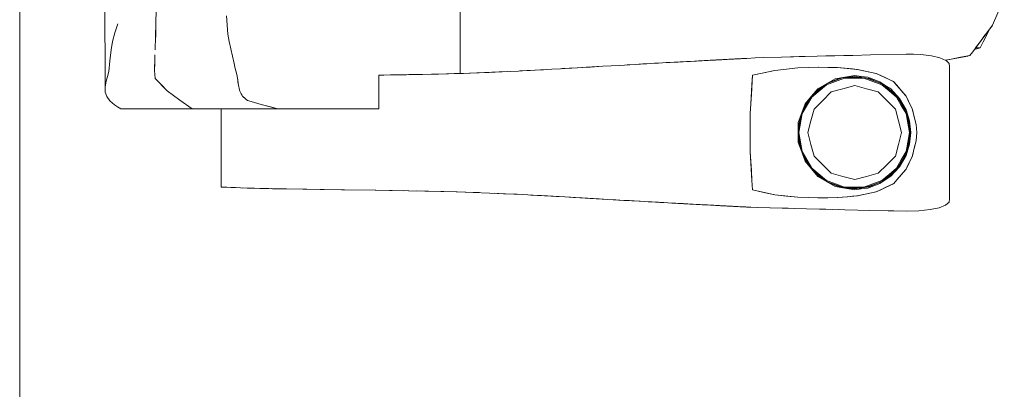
# Model space of a CAD drawing. Header units: millimetres. Extents: x -261 to 187, y -214 to 106.
# Tile 853 of 1056: x -198.355 to -197.53, y 5.916 to 6.225. Entities that reach past the tile are written whole.
import ezdxf

# ---------------------------------------------------------------- set-up
doc = ezdxf.new("R2010")
doc.units = ezdxf.units.MM
doc.header["$LTSCALE"] = 0.005
doc.header["$MEASUREMENT"] = 0
doc.layers.add('IFC-Elemento de mobília-Contorno', color=9, linetype='Continuous', lineweight=5)
doc.layers.add('IFC-Laje-Contorno', color=9, linetype='Continuous', lineweight=5)

msp = doc.modelspace()

# ---------------------------------------------------------------- linework, layer by layer
at = {"layer": 'IFC-Elemento de mobília-Contorno', "lineweight": 5}
for p, q in [((-198.28391, 6.33621), (-198.28383, 6.16859)), ((-197.98606, 6.26418), (-197.98605, 6.22227)), ((-197.53989, 6.22039), (-197.52997, 6.24347)), ((-198.24119, 6.22203), (-198.24101, 6.23295)), ((-198.1819, 6.22825), (-198.18096, 6.21292)), ((-198.27559, 6.21416), (-198.27309, 6.22165)), ((-198.24149, 6.21089), (-198.24119, 6.22203)), ((-198.24136, 6.21439), (-198.24126, 6.2194)), ((-197.98605, 6.18001), (-197.98605, 6.22227)), ((-197.54503, 6.21179), (-197.54228, 6.2172)), ((-197.54503, 6.21179), (-197.54239, 6.21697)), ((-197.54463, 6.21405), (-197.53989, 6.22039)), ((-197.54254, 6.21668), (-197.54049, 6.21923)), ((-197.54239, 6.21697), (-197.54227, 6.21721)), ((-197.54049, 6.21923), (-197.54011, 6.2201)), ((-197.54049, 6.21923), (-197.54011, 6.2201)), ((-198.27747, 6.20684), (-198.27559, 6.21416)), ((-198.2418, 6.19974), (-198.24149, 6.21089)), ((-198.24163, 6.20583), (-198.24136, 6.21439)), ((-198.18096, 6.21292), (-198.17963, 6.20676)), ((-197.55648, 6.19821), (-197.54937, 6.20771)), ((-197.55411, 6.20138), (-197.54937, 6.20771)), ((-197.54937, 6.20771), (-197.54463, 6.21405)), ((-197.54937, 6.20771), (-197.547, 6.21088)), ((-197.54767, 6.20661), (-197.54503, 6.21179)), ((-197.547, 6.21088), (-197.54463, 6.21405)), ((-198.27967, 6.19064), (-198.27864, 6.19973)), ((-198.27864, 6.19973), (-198.27747, 6.20684)), ((-198.17963, 6.20676), (-198.1783, 6.20059)), ((-198.1783, 6.20059), (-198.17563, 6.18826)), ((-197.55508, 6.20008), (-197.5503, 6.20142)), ((-197.55411, 6.20138), (-197.5503, 6.20142)), ((-197.5503, 6.20142), (-197.54767, 6.20661)), ((-198.2807, 6.18154), (-198.27967, 6.19064)), ((-198.2424, 6.18376), (-198.2421, 6.19175)), ((-198.24219, 6.189), (-198.24197, 6.19548)), ((-198.2421, 6.19175), (-198.24204, 6.19323)), ((-197.79484, 6.19006), (-197.78813, 6.19042)), ((-197.79316, 6.19015), (-197.78813, 6.19042)), ((-197.7898, 6.19033), (-197.78645, 6.19051)), ((-197.78645, 6.19051), (-197.7848, 6.1906)), ((-197.7848, 6.1906), (-197.76253, 6.19178)), ((-197.7848, 6.1906), (-197.7749, 6.19112)), ((-197.7848, 6.1906), (-197.77985, 6.19087)), ((-197.7848, 6.1906), (-197.7815, 6.19078)), ((-197.7848, 6.1906), (-197.78315, 6.19069)), ((-197.78315, 6.19069), (-197.7815, 6.19078)), ((-197.7815, 6.19078), (-197.77985, 6.19087)), ((-197.77985, 6.19087), (-197.7782, 6.19095)), ((-197.7782, 6.19095), (-197.7749, 6.19112)), ((-197.7782, 6.19095), (-197.77655, 6.19104)), ((-197.77655, 6.19104), (-197.7749, 6.19112)), ((-197.7757, 6.19108), (-197.77493, 6.19112)), ((-197.77559, 6.19109), (-197.77493, 6.19112)), ((-197.77554, 6.19109), (-197.77493, 6.19112)), ((-197.77493, 6.19112), (-197.77211, 6.19128)), ((-197.77493, 6.19112), (-197.77325, 6.19121)), ((-197.7749, 6.19112), (-197.76336, 6.19174)), ((-197.7749, 6.19112), (-197.76996, 6.19139)), ((-197.7749, 6.19112), (-197.77146, 6.19131)), ((-197.7749, 6.19112), (-197.77325, 6.19121)), ((-197.77344, 6.1912), (-197.77332, 6.19121)), ((-197.77325, 6.19121), (-197.77145, 6.19131)), ((-197.77249, 6.19125), (-197.77157, 6.19131)), ((-197.77242, 6.19126), (-197.77154, 6.19131)), ((-197.7724, 6.19126), (-197.77145, 6.19131)), ((-197.77161, 6.1913), (-197.76996, 6.19139)), ((-197.77157, 6.19131), (-197.76934, 6.19142)), ((-197.77046, 6.19136), (-197.76934, 6.19142)), ((-197.76996, 6.19139), (-197.76501, 6.19165)), ((-197.76996, 6.19139), (-197.76583, 6.19161)), ((-197.76996, 6.19139), (-197.76831, 6.19148)), ((-197.76934, 6.19142), (-197.76822, 6.19149)), ((-197.76831, 6.19148), (-197.76666, 6.19156)), ((-197.76831, 6.19148), (-197.76701, 6.19155)), ((-197.76822, 6.19149), (-197.76596, 6.1916)), ((-197.76822, 6.19149), (-197.76701, 6.19155)), ((-197.76701, 6.19155), (-197.76458, 6.19167)), ((-197.76666, 6.19156), (-197.76501, 6.19165)), ((-197.76583, 6.19161), (-197.76501, 6.19165)), ((-197.76501, 6.19165), (-197.76336, 6.19174)), ((-197.76458, 6.19167), (-197.76363, 6.19172)), ((-197.76458, 6.19167), (-197.76398, 6.1917)), ((-197.76458, 6.19167), (-197.76397, 6.1917)), ((-197.76458, 6.19167), (-197.76422, 6.19169)), ((-197.76336, 6.19174), (-197.76253, 6.19178)), ((-197.76253, 6.19178), (-197.76006, 6.19191)), ((-197.76171, 6.19182), (-197.76088, 6.19187)), ((-197.76088, 6.19187), (-197.76006, 6.19191)), ((-197.76006, 6.19191), (-197.75867, 6.19199)), ((-197.75867, 6.19199), (-197.75382, 6.19223)), ((-197.75867, 6.19199), (-197.75659, 6.19209)), ((-197.75867, 6.19199), (-197.75729, 6.19205)), ((-197.75729, 6.19205), (-197.75451, 6.1922)), ((-197.75729, 6.19205), (-197.7559, 6.19213)), ((-197.75659, 6.19209), (-197.75382, 6.19223)), ((-197.7559, 6.19213), (-197.75451, 6.1922)), ((-197.75451, 6.1922), (-197.75243, 6.1923)), ((-197.75451, 6.1922), (-197.75312, 6.19227)), ((-197.75382, 6.19223), (-197.74896, 6.19248)), ((-197.75382, 6.19223), (-197.75104, 6.19237)), ((-197.75312, 6.19227), (-197.75243, 6.1923)), ((-197.75243, 6.1923), (-197.75035, 6.19241)), ((-197.75104, 6.19237), (-197.74896, 6.19248)), ((-197.75035, 6.19241), (-197.74896, 6.19248)), ((-197.74896, 6.19248), (-197.74588, 6.19264)), ((-197.74588, 6.19264), (-197.73879, 6.193)), ((-197.73879, 6.193), (-197.7317, 6.19336)), ((-197.7317, 6.19336), (-197.71678, 6.19373)), ((-197.71678, 6.19373), (-197.68692, 6.19445)), ((-197.71678, 6.19373), (-197.70185, 6.19409)), ((-197.71678, 6.19373), (-197.70931, 6.19391)), ((-197.70931, 6.19391), (-197.70185, 6.19409)), ((-197.70185, 6.19409), (-197.68692, 6.19445)), ((-197.68692, 6.19445), (-197.67946, 6.19463)), ((-197.67946, 6.19463), (-197.672, 6.19481)), ((-197.672, 6.19481), (-197.65708, 6.19518)), ((-197.672, 6.19481), (-197.66454, 6.19499)), ((-197.66454, 6.19499), (-197.65708, 6.19518)), ((-197.65708, 6.19518), (-197.64216, 6.19554)), ((-197.64216, 6.19554), (-197.61232, 6.19627)), ((-197.61232, 6.19627), (-197.606, 6.19614)), ((-197.606, 6.19614), (-197.60008, 6.19582)), ((-197.60008, 6.19582), (-197.59108, 6.19478)), ((-197.59108, 6.19478), (-197.58392, 6.19315)), ((-197.58392, 6.19315), (-197.5789, 6.19099)), ((-197.57925, 6.19114), (-197.57455, 6.19204)), ((-197.57911, 6.19108), (-197.56825, 6.19301)), ((-197.57911, 6.19108), (-197.57608, 6.19162)), ((-197.57911, 6.19108), (-197.57608, 6.19162)), ((-197.57902, 6.1911), (-197.57621, 6.18845)), ((-197.57608, 6.19162), (-197.56825, 6.19301)), ((-197.57455, 6.19204), (-197.5667, 6.19354)), ((-197.56825, 6.19301), (-197.56042, 6.19441)), ((-197.5667, 6.19354), (-197.55885, 6.19504)), ((-197.56042, 6.19441), (-197.56012, 6.1948)), ((-197.56042, 6.19441), (-197.5601, 6.1948)), ((-197.55885, 6.19504), (-197.55648, 6.19821)), ((-198.24241, 6.18252), (-198.24219, 6.189)), ((-198.24241, 6.18252), (-198.24184, 6.1758)), ((-198.2424, 6.18376), (-198.24238, 6.18347)), ((-198.17563, 6.18826), (-198.1749, 6.18522)), ((-198.1749, 6.18522), (-198.17417, 6.18219)), ((-198.17417, 6.18219), (-198.17343, 6.17916)), ((-197.93731, 6.18206), (-197.9361, 6.18212)), ((-197.93719, 6.18206), (-197.9303, 6.18242)), ((-197.9361, 6.18212), (-197.92744, 6.18258)), ((-197.9303, 6.18242), (-197.92341, 6.18277)), ((-197.92744, 6.18258), (-197.91878, 6.18305)), ((-197.92341, 6.18277), (-197.91627, 6.18317)), ((-197.91878, 6.18305), (-197.914, 6.1833)), ((-197.91627, 6.18317), (-197.90913, 6.18358)), ((-197.90913, 6.18358), (-197.90199, 6.18398)), ((-197.90199, 6.18398), (-197.89485, 6.18438)), ((-197.90128, 6.18402), (-197.89485, 6.18438)), ((-197.90068, 6.18406), (-197.89245, 6.18453)), ((-197.89485, 6.18438), (-197.88774, 6.1848)), ((-197.89245, 6.18453), (-197.88362, 6.18504)), ((-197.88774, 6.1848), (-197.88062, 6.18521)), ((-197.88362, 6.18504), (-197.87697, 6.18542)), ((-197.88062, 6.18521), (-197.86639, 6.18604)), ((-197.88062, 6.18521), (-197.8735, 6.18562)), ((-197.8735, 6.18562), (-197.86639, 6.18604)), ((-197.86639, 6.18604), (-197.85294, 6.18681)), ((-197.85966, 6.18642), (-197.85294, 6.18681)), ((-197.85294, 6.18681), (-197.8395, 6.18758)), ((-197.84622, 6.1872), (-197.8395, 6.18758)), ((-197.8395, 6.18758), (-197.82639, 6.18832)), ((-197.8395, 6.18758), (-197.83622, 6.18776)), ((-197.83622, 6.18776), (-197.82967, 6.18813)), ((-197.83622, 6.18776), (-197.83295, 6.18795)), ((-197.83295, 6.18795), (-197.82967, 6.18813)), ((-197.82967, 6.18813), (-197.82639, 6.18832)), ((-197.82639, 6.18832), (-197.81984, 6.18868)), ((-197.82639, 6.18832), (-197.82312, 6.1885)), ((-197.82312, 6.1885), (-197.81984, 6.18868)), ((-197.81984, 6.18868), (-197.81657, 6.18886)), ((-197.81657, 6.18886), (-197.81329, 6.18905)), ((-197.81329, 6.18905), (-197.80994, 6.18923)), ((-197.80994, 6.18923), (-197.80658, 6.18942)), ((-197.80658, 6.18942), (-197.79484, 6.19006)), ((-197.80658, 6.18942), (-197.79987, 6.18978)), ((-197.80658, 6.18942), (-197.80323, 6.1896)), ((-197.80658, 6.18942), (-197.80401, 6.18956)), ((-197.8059, 6.18945), (-197.80401, 6.18956)), ((-197.80583, 6.18946), (-197.80401, 6.18956)), ((-197.80401, 6.18956), (-197.80177, 6.18968)), ((-197.80323, 6.1896), (-197.79987, 6.18978)), ((-197.80177, 6.18968), (-197.79908, 6.18982)), ((-197.80177, 6.18968), (-197.80009, 6.18977)), ((-197.80177, 6.18968), (-197.80096, 6.18973)), ((-197.79987, 6.18978), (-197.79651, 6.18997)), ((-197.79651, 6.18997), (-197.79316, 6.19015)), ((-197.79316, 6.19015), (-197.7898, 6.19033)), ((-197.74103, 6.17849), (-197.72226, 6.18255)), ((-197.73165, 6.18052), (-197.72226, 6.18255)), ((-197.72226, 6.18255), (-197.70291, 6.18461)), ((-197.72226, 6.18255), (-197.71259, 6.18358)), ((-197.71259, 6.18358), (-197.70291, 6.18461)), ((-197.70291, 6.18461), (-197.68582, 6.18516)), ((-197.70291, 6.18461), (-197.68602, 6.18516)), ((-197.68613, 6.18516), (-197.67803, 6.18502)), ((-197.68609, 6.18516), (-197.68603, 6.18515)), ((-197.68582, 6.18516), (-197.66989, 6.18488)), ((-197.67803, 6.18502), (-197.66997, 6.18489)), ((-197.66997, 6.18489), (-197.66168, 6.18415)), ((-197.66989, 6.18488), (-197.66151, 6.18413)), ((-197.66989, 6.18488), (-197.65732, 6.18375)), ((-197.66168, 6.18415), (-197.65339, 6.18341)), ((-197.65732, 6.18375), (-197.65313, 6.18337)), ((-197.65393, 6.18346), (-197.65313, 6.18337)), ((-197.65339, 6.18341), (-197.63741, 6.18002)), ((-197.65313, 6.18337), (-197.64916, 6.18252)), ((-197.65313, 6.18337), (-197.64515, 6.18166)), ((-197.64916, 6.18252), (-197.64515, 6.18166)), ((-197.57621, 6.18845), (-197.57592, 6.18576)), ((-197.57592, 6.18576), (-197.5759, 6.07517)), ((-198.28278, 6.17367), (-198.28174, 6.1776)), ((-198.28174, 6.1776), (-198.2807, 6.18154)), ((-198.24184, 6.1758), (-198.23679, 6.17067)), ((-198.24184, 6.1758), (-198.23174, 6.16554)), ((-198.17343, 6.17916), (-198.1727, 6.17613)), ((-198.1727, 6.17613), (-198.17253, 6.17463)), ((-198.1727, 6.17613), (-198.1722, 6.17164)), ((-198.17253, 6.17463), (-198.17236, 6.17314)), ((-198.17253, 6.17463), (-198.1722, 6.17164)), ((-198.05424, 6.17859), (-198.05206, 6.17859)), ((-198.05424, 6.16378), (-198.05424, 6.17859)), ((-198.05206, 6.17859), (-198.05007, 6.17859)), ((-198.05084, 6.17869), (-198.04457, 6.17878)), ((-198.04457, 6.17878), (-198.03098, 6.17898)), ((-198.03098, 6.17898), (-198.01765, 6.17923)), ((-198.02916, 6.17903), (-198.01765, 6.17923)), ((-198.01765, 6.17923), (-198.00433, 6.17948)), ((-198.01017, 6.17937), (-197.99592, 6.17975)), ((-198.00433, 6.17948), (-197.99105, 6.17986)), ((-197.99592, 6.17975), (-197.98331, 6.18008)), ((-197.99105, 6.17986), (-197.97778, 6.18024)), ((-197.9783, 6.18023), (-197.94676, 6.18157)), ((-197.9783, 6.18023), (-197.95332, 6.18129)), ((-197.9783, 6.18023), (-197.96187, 6.18093)), ((-197.97778, 6.18024), (-197.96437, 6.1808)), ((-197.96437, 6.1808), (-197.95097, 6.18136)), ((-197.96187, 6.18093), (-197.94676, 6.18157)), ((-197.95332, 6.18129), (-197.94682, 6.18157)), ((-197.95097, 6.18136), (-197.94408, 6.18171)), ((-197.94408, 6.18171), (-197.93719, 6.18206)), ((-197.74196, 6.1625), (-197.74103, 6.17853)), ((-197.7415, 6.17049), (-197.74103, 6.17849)), ((-197.74103, 6.17849), (-197.73165, 6.18052)), ((-197.68621, 6.16725), (-197.67174, 6.1755)), ((-197.67892, 6.17059), (-197.66383, 6.17607)), ((-197.67855, 6.1716), (-197.66499, 6.17652)), ((-197.67691, 6.17255), (-197.66672, 6.17633)), ((-197.67174, 6.1755), (-197.66352, 6.17688)), ((-197.66672, 6.17633), (-197.65536, 6.17759)), ((-197.66383, 6.17607), (-197.64781, 6.17606)), ((-197.66355, 6.17688), (-197.65536, 6.17826)), ((-197.66172, 6.17688), (-197.6503, 6.17688)), ((-197.65536, 6.17826), (-197.64992, 6.17757)), ((-197.65536, 6.17759), (-197.64326, 6.17589)), ((-197.64992, 6.17757), (-197.64449, 6.17689)), ((-197.64781, 6.17606), (-197.64027, 6.17333)), ((-197.64601, 6.17627), (-197.64, 6.1741)), ((-197.64519, 6.18167), (-197.64122, 6.18082)), ((-197.64449, 6.17689), (-197.63937, 6.17499)), ((-197.64326, 6.17589), (-197.63201, 6.17113)), ((-197.64122, 6.18082), (-197.63725, 6.17997)), ((-197.64, 6.1741), (-197.63308, 6.17158)), ((-197.63937, 6.17499), (-197.63424, 6.17308)), ((-197.63771, 6.18008), (-197.63725, 6.17997)), ((-197.63741, 6.18002), (-197.63019, 6.17668)), ((-197.63725, 6.17997), (-197.63361, 6.17826)), ((-197.63361, 6.17826), (-197.62996, 6.17655)), ((-197.63019, 6.17668), (-197.62297, 6.17334)), ((-197.62996, 6.17655), (-197.62268, 6.17313)), ((-198.28383, 6.16859), (-198.28278, 6.17367)), ((-198.28383, 6.16859), (-198.28369, 6.16448)), ((-198.23679, 6.17067), (-198.23174, 6.16554)), ((-198.17236, 6.17314), (-198.1722, 6.17164)), ((-198.1722, 6.17164), (-198.17203, 6.17015)), ((-198.17203, 6.17015), (-198.17101, 6.16638)), ((-198.17203, 6.17015), (-198.17169, 6.16889)), ((-198.17101, 6.16638), (-198.17067, 6.16512)), ((-197.74242, 6.15451), (-197.7415, 6.17049)), ((-197.74196, 6.1625), (-197.7415, 6.17049)), ((-197.6945, 6.1574), (-197.68688, 6.16593)), ((-197.69158, 6.16088), (-197.68621, 6.16725)), ((-197.69123, 6.16029), (-197.67892, 6.17059)), ((-197.69015, 6.16227), (-197.68095, 6.16996)), ((-197.68688, 6.16593), (-197.67838, 6.17172)), ((-197.67503, 6.16458), (-197.66519, 6.16721)), ((-197.66519, 6.16721), (-197.65536, 6.16984)), ((-197.65536, 6.16984), (-197.64552, 6.16721)), ((-197.64552, 6.16721), (-197.63568, 6.16458)), ((-197.64027, 6.17333), (-197.63274, 6.17059)), ((-197.63424, 6.17308), (-197.6297, 6.17004)), ((-197.63274, 6.17059), (-197.62658, 6.16543)), ((-197.63223, 6.17122), (-197.62606, 6.16606)), ((-197.63201, 6.17113), (-197.62236, 6.16363)), ((-197.6297, 6.17004), (-197.62515, 6.16702)), ((-197.62606, 6.16606), (-197.62096, 6.16179)), ((-197.62517, 6.16704), (-197.61771, 6.15905)), ((-197.62333, 6.1735), (-197.6229, 6.17326)), ((-197.62297, 6.17334), (-197.61232, 6.16113)), ((-197.62297, 6.17334), (-197.62031, 6.17028)), ((-197.62268, 6.17313), (-197.62009, 6.17013)), ((-197.62031, 6.17028), (-197.61764, 6.16723)), ((-197.62009, 6.17013), (-197.6175, 6.16713)), ((-197.61764, 6.16723), (-197.61498, 6.16418)), ((-197.6175, 6.16713), (-197.61491, 6.16413)), ((-198.28369, 6.16448), (-198.28231, 6.16076)), ((-198.28231, 6.16076), (-198.27982, 6.15721)), ((-198.23174, 6.16554), (-198.2212, 6.1577)), ((-198.2212, 6.1577), (-198.2107, 6.15053)), ((-198.17067, 6.16512), (-198.17018, 6.1641)), ((-198.17067, 6.16512), (-198.16969, 6.16307)), ((-198.16969, 6.16307), (-198.16871, 6.16101)), ((-198.16969, 6.16307), (-198.1692, 6.16204)), ((-198.16871, 6.16101), (-198.1665, 6.15922)), ((-198.16871, 6.16101), (-198.1676, 6.16011)), ((-198.1676, 6.16011), (-198.1665, 6.15922)), ((-198.1665, 6.15922), (-198.16539, 6.15832)), ((-198.16539, 6.15832), (-198.16428, 6.15742)), ((-198.16428, 6.15742), (-198.16143, 6.15654)), ((-198.05424, 6.15053), (-198.05424, 6.16378)), ((-197.74289, 6.14651), (-197.74195, 6.16267)), ((-197.69941, 6.14781), (-197.69267, 6.15945)), ((-197.6993, 6.14636), (-197.69123, 6.16029)), ((-197.69905, 6.14881), (-197.69447, 6.15746)), ((-197.69697, 6.1545), (-197.69158, 6.16088)), ((-197.68943, 6.15017), (-197.68223, 6.15737)), ((-197.68223, 6.15737), (-197.67503, 6.16458)), ((-197.63568, 6.16458), (-197.62848, 6.15737)), ((-197.62848, 6.15737), (-197.62128, 6.15017)), ((-197.62658, 6.16543), (-197.62042, 6.16027)), ((-197.62236, 6.16363), (-197.61497, 6.15391)), ((-197.62042, 6.16027), (-197.61639, 6.15331)), ((-197.61844, 6.15847), (-197.61569, 6.15372)), ((-197.61771, 6.15905), (-197.61232, 6.14965)), ((-197.61491, 6.16413), (-197.61232, 6.16113)), ((-197.61232, 6.16113), (-197.61101, 6.15844)), ((-197.61232, 6.16113), (-197.60961, 6.15548)), ((-197.61232, 6.16113), (-197.61096, 6.1583)), ((-197.61101, 6.15844), (-197.60971, 6.15574)), ((-197.61096, 6.1583), (-197.60961, 6.15548)), ((-198.27982, 6.15721), (-198.27599, 6.15381)), ((-198.27599, 6.15381), (-198.27333, 6.15217)), ((-198.27333, 6.15217), (-198.27067, 6.15053)), ((-198.27067, 6.15053), (-198.2107, 6.15053)), ((-198.2107, 6.15053), (-198.16942, 6.15053)), ((-198.18647, 6.08489), (-198.18647, 6.15053)), ((-198.16942, 6.15053), (-198.13936, 6.15053)), ((-198.16143, 6.15654), (-198.15858, 6.15566)), ((-198.15858, 6.15566), (-198.15288, 6.15391)), ((-198.15288, 6.15391), (-198.1495, 6.15306)), ((-198.1495, 6.15306), (-198.13936, 6.15053)), ((-198.1495, 6.15306), (-198.14612, 6.15222)), ((-198.14612, 6.15222), (-198.14274, 6.15138)), ((-198.14274, 6.15138), (-198.13936, 6.15053)), ((-198.13936, 6.15053), (-198.13738, 6.15053)), ((-198.13738, 6.15053), (-198.13543, 6.15053)), ((-198.13543, 6.15053), (-198.1335, 6.15053)), ((-198.1335, 6.15053), (-198.13158, 6.15053)), ((-198.13158, 6.15053), (-198.12966, 6.15053)), ((-198.12966, 6.15053), (-198.12774, 6.15053)), ((-198.12774, 6.15053), (-198.12581, 6.15053)), ((-198.12581, 6.15053), (-198.12386, 6.15053)), ((-198.12386, 6.15053), (-198.12188, 6.15053)), ((-198.12188, 6.15053), (-198.11987, 6.15053)), ((-198.11987, 6.15053), (-198.11781, 6.15053)), ((-198.11781, 6.15053), (-198.1157, 6.15053)), ((-198.1157, 6.15053), (-198.11355, 6.15053)), ((-198.11355, 6.15053), (-198.11136, 6.15053)), ((-198.11136, 6.15053), (-198.10916, 6.15053)), ((-198.10916, 6.15053), (-198.10698, 6.15053)), ((-198.10698, 6.15053), (-198.10483, 6.15053)), ((-198.10483, 6.15053), (-198.10272, 6.15053)), ((-198.10272, 6.15053), (-198.10069, 6.15053)), ((-198.10069, 6.15053), (-198.09875, 6.15053)), ((-198.09875, 6.15053), (-198.09692, 6.15053)), ((-198.09692, 6.15053), (-198.09519, 6.15053)), ((-198.09519, 6.15053), (-198.09353, 6.15053)), ((-198.09353, 6.15053), (-198.0919, 6.15053)), ((-198.0919, 6.15053), (-198.09028, 6.15053)), ((-198.09028, 6.15053), (-198.08863, 6.15053)), ((-198.08863, 6.15053), (-198.08691, 6.15053)), ((-198.08691, 6.15053), (-198.0851, 6.15053)), ((-198.0851, 6.15053), (-198.08316, 6.15053)), ((-198.08316, 6.15053), (-198.08108, 6.15053)), ((-198.08108, 6.15053), (-198.0789, 6.15053)), ((-198.0789, 6.15053), (-198.07661, 6.15053)), ((-198.07661, 6.15053), (-198.07423, 6.15053)), ((-198.07423, 6.15053), (-198.07178, 6.15053)), ((-198.07178, 6.15053), (-198.06927, 6.15053)), ((-198.06927, 6.15053), (-198.06672, 6.15053)), ((-198.06672, 6.15053), (-198.06413, 6.15053)), ((-198.06413, 6.15053), (-198.06155, 6.15053)), ((-198.06155, 6.15053), (-198.05902, 6.15053)), ((-198.05902, 6.15053), (-198.05657, 6.15053)), ((-198.05657, 6.15053), (-198.05424, 6.15053)), ((-197.74289, 6.14651), (-197.74242, 6.15451)), ((-197.70269, 6.13884), (-197.69697, 6.1545)), ((-197.69207, 6.14033), (-197.68943, 6.15017)), ((-197.62128, 6.15017), (-197.61864, 6.14033)), ((-197.61639, 6.15331), (-197.61236, 6.14636)), ((-197.61569, 6.15372), (-197.61293, 6.14894)), ((-197.61497, 6.15391), (-197.61032, 6.14261)), ((-197.61232, 6.14965), (-197.60938, 6.1403)), ((-197.60971, 6.15574), (-197.6084, 6.15305)), ((-197.60961, 6.15548), (-197.60691, 6.14983)), ((-197.60961, 6.15548), (-197.60826, 6.15265)), ((-197.6084, 6.15305), (-197.6071, 6.15036)), ((-197.60826, 6.15265), (-197.60691, 6.14983)), ((-197.6071, 6.15036), (-197.60551, 6.14387)), ((-197.60691, 6.14983), (-197.60542, 6.14361)), ((-197.74289, 6.1305), (-197.74289, 6.14651)), ((-197.7026, 6.13245), (-197.70032, 6.14532)), ((-197.7026, 6.13621), (-197.70037, 6.1452)), ((-197.7021, 6.1305), (-197.6993, 6.14636)), ((-197.61236, 6.14636), (-197.61096, 6.13843)), ((-197.6113, 6.145), (-197.6098, 6.13646)), ((-197.61032, 6.14261), (-197.60874, 6.1305)), ((-197.60569, 6.14459), (-197.60542, 6.14361)), ((-197.60551, 6.14387), (-197.60472, 6.14063)), ((-197.60547, 6.1438), (-197.60499, 6.14178)), ((-197.60542, 6.14361), (-197.60393, 6.13738)), ((-197.60499, 6.14178), (-197.60393, 6.13738)), ((-197.74289, 6.12249), (-197.74289, 6.1385)), ((-197.70269, 6.12217), (-197.70269, 6.13884)), ((-197.7026, 6.12478), (-197.7026, 6.13621)), ((-197.69471, 6.1305), (-197.69207, 6.14033)), ((-197.61864, 6.14033), (-197.61601, 6.1305)), ((-197.61096, 6.13843), (-197.60956, 6.1305)), ((-197.6098, 6.13646), (-197.60874, 6.1305)), ((-197.60938, 6.1403), (-197.60839, 6.13051)), ((-197.60472, 6.14063), (-197.60393, 6.13738)), ((-197.60393, 6.13738), (-197.60336, 6.13051)), ((-197.74289, 6.11448), (-197.74289, 6.1305)), ((-197.7026, 6.12854), (-197.70032, 6.11567)), ((-197.7026, 6.12478), (-197.70037, 6.11581)), ((-197.7021, 6.1305), (-197.6993, 6.11463)), ((-197.69471, 6.1305), (-197.69207, 6.12066)), ((-197.61864, 6.12066), (-197.61601, 6.1305)), ((-197.61096, 6.12257), (-197.60956, 6.1305)), ((-197.61032, 6.11838), (-197.60874, 6.1305)), ((-197.61017, 6.12242), (-197.60874, 6.1305)), ((-197.60938, 6.12071), (-197.60839, 6.13051)), ((-197.60393, 6.12361), (-197.60336, 6.13051)), ((-197.70269, 6.12217), (-197.69983, 6.11433)), ((-197.69207, 6.12066), (-197.68943, 6.11082)), ((-197.62128, 6.11082), (-197.61864, 6.12066)), ((-197.61497, 6.10708), (-197.61032, 6.11838)), ((-197.61236, 6.11464), (-197.61096, 6.12257)), ((-197.61232, 6.11134), (-197.60938, 6.12071)), ((-197.6113, 6.116), (-197.61017, 6.12242)), ((-197.6071, 6.11063), (-197.60551, 6.11712)), ((-197.60691, 6.11116), (-197.60542, 6.11739)), ((-197.60569, 6.1164), (-197.60542, 6.11739)), ((-197.60551, 6.11712), (-197.60472, 6.12036)), ((-197.60547, 6.11722), (-197.60499, 6.11921)), ((-197.60542, 6.11739), (-197.60393, 6.12361)), ((-197.60502, 6.11904), (-197.60499, 6.11921)), ((-197.60499, 6.11921), (-197.60393, 6.12361)), ((-197.60472, 6.12036), (-197.60393, 6.12361)), ((-197.74289, 6.11448), (-197.7415, 6.09049)), ((-197.74289, 6.11448), (-197.74196, 6.09849)), ((-197.74289, 6.11448), (-197.74242, 6.10649)), ((-197.69983, 6.11433), (-197.69697, 6.10649)), ((-197.69941, 6.11318), (-197.69267, 6.10154)), ((-197.6993, 6.11463), (-197.69123, 6.1007)), ((-197.69904, 6.11217), (-197.6945, 6.10358)), ((-197.68943, 6.11082), (-197.68223, 6.10362)), ((-197.62848, 6.10362), (-197.62128, 6.11082)), ((-197.61771, 6.10194), (-197.61232, 6.11134)), ((-197.61639, 6.10768), (-197.61236, 6.11464)), ((-197.61569, 6.10727), (-197.61292, 6.11206)), ((-197.61232, 6.09987), (-197.60691, 6.11116)), ((-197.60971, 6.10525), (-197.6084, 6.10794)), ((-197.60961, 6.10551), (-197.60691, 6.11116)), ((-197.60961, 6.10551), (-197.60826, 6.10834)), ((-197.6084, 6.10794), (-197.6071, 6.11063)), ((-197.60826, 6.10834), (-197.60691, 6.11116)), ((-197.74242, 6.10649), (-197.74196, 6.09849)), ((-197.69697, 6.10649), (-197.68622, 6.09376)), ((-197.6945, 6.10358), (-197.68688, 6.09507)), ((-197.69123, 6.1007), (-197.67892, 6.0904)), ((-197.68223, 6.10362), (-197.67503, 6.09642)), ((-197.63568, 6.09642), (-197.62848, 6.10362)), ((-197.62658, 6.09556), (-197.62042, 6.10072)), ((-197.62515, 6.09398), (-197.61771, 6.10194)), ((-197.62236, 6.09736), (-197.61497, 6.10708)), ((-197.62042, 6.10072), (-197.61639, 6.10768)), ((-197.62031, 6.09071), (-197.61232, 6.09987)), ((-197.61845, 6.10251), (-197.61569, 6.10727)), ((-197.61491, 6.09686), (-197.61232, 6.09987)), ((-197.61232, 6.09987), (-197.60961, 6.10551)), ((-197.61232, 6.09987), (-197.61096, 6.10269)), ((-197.61232, 6.09987), (-197.61101, 6.10256)), ((-197.61101, 6.10256), (-197.60971, 6.10525)), ((-197.61096, 6.10269), (-197.60961, 6.10551)), ((-197.74196, 6.09849), (-197.7415, 6.09049)), ((-197.69015, 6.09873), (-197.68098, 6.09105)), ((-197.68688, 6.09507), (-197.67837, 6.08927)), ((-197.68622, 6.09376), (-197.67898, 6.08962)), ((-197.67503, 6.09642), (-197.66519, 6.09378)), ((-197.66519, 6.09378), (-197.65536, 6.09114)), ((-197.65536, 6.09114), (-197.64552, 6.09378)), ((-197.64552, 6.09378), (-197.63568, 6.09642)), ((-197.63274, 6.0904), (-197.62658, 6.09556)), ((-197.63221, 6.08978), (-197.62606, 6.09494)), ((-197.63201, 6.08987), (-197.62236, 6.09736)), ((-197.6297, 6.09094), (-197.62515, 6.09398)), ((-197.62606, 6.09494), (-197.62096, 6.09921)), ((-197.62031, 6.09071), (-197.61764, 6.09376)), ((-197.62009, 6.09086), (-197.6175, 6.09386)), ((-197.61764, 6.09376), (-197.61498, 6.09681)), ((-197.6175, 6.09386), (-197.61491, 6.09686)), ((-198.18647, 6.08489), (-198.18584, 6.08486)), ((-198.18647, 6.08489), (-198.1861, 6.08487)), ((-198.1861, 6.08487), (-198.18174, 6.0847)), ((-198.18584, 6.08486), (-198.18424, 6.0848)), ((-198.18424, 6.0848), (-198.18174, 6.0847)), ((-198.18174, 6.0847), (-198.17847, 6.08457)), ((-198.17847, 6.08457), (-198.17458, 6.08443)), ((-198.17847, 6.08457), (-198.17539, 6.08446)), ((-198.17539, 6.08446), (-198.17029, 6.08427)), ((-198.17458, 6.08443), (-198.17029, 6.08427)), ((-198.17029, 6.08427), (-198.14204, 6.08354)), ((-198.17029, 6.08427), (-198.14643, 6.08362)), ((-198.16876, 6.08423), (-198.1647, 6.08409)), ((-198.1647, 6.08409), (-198.154, 6.08379)), ((-198.154, 6.08379), (-198.14643, 6.08362)), ((-198.14643, 6.08362), (-198.14204, 6.08354)), ((-198.1443, 6.08358), (-198.14331, 6.08356)), ((-198.14331, 6.08356), (-198.13791, 6.08347)), ((-198.14204, 6.08354), (-198.11469, 6.08311)), ((-198.14029, 6.08351), (-198.13791, 6.08347)), ((-198.13791, 6.08347), (-198.13166, 6.08338)), ((-198.11801, 6.08317), (-198.1035, 6.08293)), ((-198.11469, 6.08311), (-198.08562, 6.08264)), ((-197.7415, 6.09049), (-197.74103, 6.0825)), ((-197.67898, 6.08962), (-197.67175, 6.08549)), ((-197.67892, 6.0904), (-197.66383, 6.08493)), ((-197.67854, 6.08938), (-197.66499, 6.08447)), ((-197.67692, 6.08844), (-197.66672, 6.08467)), ((-197.67175, 6.08549), (-197.66352, 6.08411)), ((-197.66672, 6.08467), (-197.65536, 6.0834)), ((-197.66383, 6.08493), (-197.64781, 6.08493)), ((-197.66355, 6.08411), (-197.65536, 6.08273)), ((-197.66174, 6.08411), (-197.6503, 6.08411)), ((-197.65536, 6.0834), (-197.64326, 6.0851)), ((-197.65536, 6.08273), (-197.64992, 6.08341)), ((-197.64992, 6.08341), (-197.64449, 6.0841)), ((-197.64781, 6.08493), (-197.64027, 6.08767)), ((-197.64601, 6.08471), (-197.64, 6.0869)), ((-197.64449, 6.0841), (-197.63937, 6.08601)), ((-197.64326, 6.0851), (-197.63201, 6.08987)), ((-197.64027, 6.08767), (-197.63274, 6.0904)), ((-197.64, 6.0869), (-197.63314, 6.08939)), ((-197.63937, 6.08601), (-197.63424, 6.08792)), ((-197.63741, 6.08097), (-197.63019, 6.08431)), ((-197.63424, 6.08792), (-197.6297, 6.09094)), ((-197.63361, 6.08273), (-197.62996, 6.08444)), ((-197.63019, 6.08431), (-197.62297, 6.08766)), ((-197.62996, 6.08444), (-197.62268, 6.08786)), ((-197.62332, 6.08749), (-197.6229, 6.08773)), ((-197.62297, 6.08766), (-197.62287, 6.08777)), ((-197.62268, 6.08786), (-197.62009, 6.09086)), ((-198.1035, 6.08293), (-198.08297, 6.0826)), ((-198.08562, 6.08264), (-198.05669, 6.08221)), ((-198.08297, 6.0826), (-198.0575, 6.08222)), ((-198.0575, 6.08222), (-198.03343, 6.08187)), ((-198.05669, 6.08221), (-198.02925, 6.08181)), ((-198.02936, 6.08181), (-198.01573, 6.08155)), ((-198.02274, 6.08168), (-198.01263, 6.08148)), ((-198.01573, 6.08155), (-198.0022, 6.08129)), ((-198.01263, 6.08148), (-197.99976, 6.08122)), ((-198.0022, 6.08129), (-197.98871, 6.08089)), ((-197.98957, 6.08091), (-197.98924, 6.08091)), ((-197.98924, 6.08091), (-197.98143, 6.08065)), ((-197.98871, 6.08089), (-197.97521, 6.08049)), ((-197.98143, 6.08065), (-197.97363, 6.08039)), ((-197.97521, 6.08049), (-197.96164, 6.07992)), ((-197.97363, 6.08039), (-197.96986, 6.08027)), ((-197.96164, 6.07992), (-197.94808, 6.07934)), ((-197.95769, 6.07975), (-197.94984, 6.07938)), ((-197.94984, 6.07938), (-197.93843, 6.07884)), ((-197.94808, 6.07934), (-197.9341, 6.07862)), ((-197.9341, 6.07862), (-197.92013, 6.07789)), ((-197.92674, 6.07823), (-197.90985, 6.0773)), ((-197.92673, 6.07823), (-197.91785, 6.07774)), ((-197.92013, 6.07789), (-197.91287, 6.07748)), ((-197.92013, 6.07789), (-197.89835, 6.07665)), ((-197.91785, 6.07774), (-197.90985, 6.0773)), ((-197.91287, 6.07748), (-197.90561, 6.07706)), ((-197.91287, 6.07748), (-197.89835, 6.07665)), ((-197.90985, 6.0773), (-197.90561, 6.07706)), ((-197.90561, 6.07706), (-197.89835, 6.07665)), ((-197.89835, 6.07665), (-197.89109, 6.07624)), ((-197.89835, 6.07665), (-197.89362, 6.07638)), ((-197.89362, 6.07638), (-197.88538, 6.07591)), ((-197.89362, 6.07638), (-197.88109, 6.07566)), ((-197.89109, 6.07624), (-197.88392, 6.07583)), ((-197.89109, 6.07624), (-197.86959, 6.075)), ((-197.88538, 6.07591), (-197.87714, 6.07543)), ((-197.88392, 6.07583), (-197.86959, 6.075)), ((-197.88392, 6.07583), (-197.87675, 6.07541)), ((-197.87714, 6.07543), (-197.8697, 6.075)), ((-197.87675, 6.07541), (-197.86242, 6.07458)), ((-197.87675, 6.07541), (-197.86959, 6.075)), ((-197.8697, 6.075), (-197.86242, 6.07458)), ((-197.74103, 6.0825), (-197.72221, 6.07843)), ((-197.74103, 6.0825), (-197.73162, 6.08046)), ((-197.73162, 6.08046), (-197.72221, 6.07843)), ((-197.72221, 6.07843), (-197.70291, 6.07638)), ((-197.72221, 6.07843), (-197.71256, 6.07741)), ((-197.71256, 6.07741), (-197.70291, 6.07638)), ((-197.70291, 6.07638), (-197.68582, 6.07583)), ((-197.70291, 6.07638), (-197.6945, 6.07611)), ((-197.6945, 6.07611), (-197.68609, 6.07583)), ((-197.68627, 6.07584), (-197.68601, 6.07583)), ((-197.68609, 6.07583), (-197.67803, 6.07597)), ((-197.68609, 6.07583), (-197.68601, 6.07583)), ((-197.68582, 6.07583), (-197.66989, 6.07611)), ((-197.68582, 6.07583), (-197.68578, 6.07583)), ((-197.67803, 6.07597), (-197.66997, 6.0761)), ((-197.66997, 6.0761), (-197.66168, 6.07684)), ((-197.66989, 6.07611), (-197.66151, 6.07686)), ((-197.66168, 6.07684), (-197.65339, 6.07758)), ((-197.66151, 6.07686), (-197.65732, 6.07724)), ((-197.65732, 6.07724), (-197.65313, 6.07762)), ((-197.6537, 6.07755), (-197.65334, 6.07759)), ((-197.65339, 6.07758), (-197.63741, 6.08097)), ((-197.65313, 6.07762), (-197.64916, 6.07847)), ((-197.64916, 6.07847), (-197.64519, 6.07932)), ((-197.64519, 6.07932), (-197.64122, 6.08017)), ((-197.64122, 6.08017), (-197.63725, 6.08102)), ((-197.6377, 6.08091), (-197.63725, 6.08102)), ((-197.63725, 6.08102), (-197.63361, 6.08273)), ((-197.57628, 6.07241), (-197.5759, 6.07517)), ((-197.86242, 6.07458), (-197.85564, 6.07419)), ((-197.86242, 6.07458), (-197.84886, 6.0738)), ((-197.85564, 6.07419), (-197.84886, 6.0738)), ((-197.85246, 6.07401), (-197.84425, 6.07354)), ((-197.84886, 6.0738), (-197.83531, 6.07303)), ((-197.84886, 6.0738), (-197.84425, 6.07354)), ((-197.84704, 6.0737), (-197.84055, 6.07333)), ((-197.84704, 6.0737), (-197.84425, 6.07354)), ((-197.84425, 6.07354), (-197.84013, 6.0733)), ((-197.84208, 6.07342), (-197.83531, 6.07303)), ((-197.84013, 6.0733), (-197.83602, 6.07307)), ((-197.83602, 6.07307), (-197.82788, 6.07261)), ((-197.83531, 6.07303), (-197.82865, 6.07266)), ((-197.82865, 6.07266), (-197.822, 6.07229)), ((-197.82788, 6.07261), (-197.82246, 6.07231)), ((-197.82788, 6.07261), (-197.82532, 6.07247)), ((-197.82788, 6.07261), (-197.81974, 6.07216)), ((-197.82532, 6.07247), (-197.822, 6.07229)), ((-197.822, 6.07229), (-197.81201, 6.07173)), ((-197.822, 6.07229), (-197.81867, 6.0721)), ((-197.822, 6.07229), (-197.81974, 6.07216)), ((-197.82154, 6.07226), (-197.81974, 6.07216)), ((-197.81974, 6.07216), (-197.81801, 6.07206)), ((-197.81867, 6.0721), (-197.81857, 6.07209)), ((-197.81867, 6.0721), (-197.81534, 6.07191)), ((-197.81534, 6.07191), (-197.81201, 6.07173)), ((-197.81201, 6.07173), (-197.80869, 6.07154)), ((-197.80869, 6.07154), (-197.8053, 6.07136)), ((-197.80869, 6.07154), (-197.78499, 6.07025)), ((-197.80869, 6.07154), (-197.79345, 6.07071)), ((-197.80794, 6.0715), (-197.80753, 6.07148)), ((-197.80782, 6.07149), (-197.80753, 6.07148)), ((-197.80753, 6.07148), (-197.80549, 6.07137)), ((-197.80753, 6.07148), (-197.8053, 6.07136)), ((-197.80723, 6.07146), (-197.80619, 6.0714)), ((-197.80549, 6.07137), (-197.80346, 6.07125)), ((-197.8053, 6.07136), (-197.80192, 6.07117)), ((-197.8053, 6.07136), (-197.79345, 6.07071)), ((-197.80346, 6.07125), (-197.79931, 6.07103)), ((-197.80192, 6.07117), (-197.79853, 6.07099)), ((-197.80192, 6.07117), (-197.79345, 6.07071)), ((-197.80192, 6.07117), (-197.79684, 6.0709)), ((-197.79931, 6.07103), (-197.79724, 6.07092)), ((-197.79853, 6.07099), (-197.79684, 6.0709)), ((-197.79724, 6.07092), (-197.79647, 6.07088)), ((-197.79684, 6.0709), (-197.79514, 6.0708)), ((-197.79514, 6.0708), (-197.79345, 6.07071)), ((-197.79345, 6.07071), (-197.78499, 6.07025)), ((-197.79345, 6.07071), (-197.78837, 6.07044)), ((-197.78837, 6.07044), (-197.78668, 6.07034)), ((-197.78668, 6.07034), (-197.78499, 6.07025)), ((-197.78499, 6.07025), (-197.78329, 6.07016)), ((-197.78329, 6.07016), (-197.7816, 6.07007)), ((-197.7816, 6.07007), (-197.78023, 6.07)), ((-197.78023, 6.07), (-197.76789, 6.06934)), ((-197.78023, 6.07), (-197.77337, 6.06963)), ((-197.78023, 6.07), (-197.77612, 6.06978)), ((-197.78023, 6.07), (-197.76241, 6.06905)), ((-197.78023, 6.07), (-197.77886, 6.06992)), ((-197.77886, 6.06992), (-197.77612, 6.06978)), ((-197.77886, 6.06992), (-197.77823, 6.06989)), ((-197.77612, 6.06978), (-197.77337, 6.06963)), ((-197.77612, 6.06978), (-197.77475, 6.06971)), ((-197.77524, 6.06973), (-197.77443, 6.06969)), ((-197.775, 6.06972), (-197.77443, 6.06969)), ((-197.77499, 6.06972), (-197.77443, 6.06969)), ((-197.77499, 6.06972), (-197.77443, 6.06969)), ((-197.77475, 6.06971), (-197.77337, 6.06963)), ((-197.77443, 6.06969), (-197.77375, 6.06965)), ((-197.77337, 6.06963), (-197.772, 6.06956)), ((-197.772, 6.06956), (-197.77063, 6.06949)), ((-197.77106, 6.06951), (-197.77028, 6.06947)), ((-197.77095, 6.0695), (-197.77063, 6.06949)), ((-197.77063, 6.06949), (-197.76926, 6.06941)), ((-197.77028, 6.06947), (-197.76926, 6.06941)), ((-197.76926, 6.06941), (-197.76789, 6.06934)), ((-197.76926, 6.06941), (-197.76862, 6.06938)), ((-197.76789, 6.06934), (-197.76652, 6.06927)), ((-197.76789, 6.06934), (-197.76241, 6.06905)), ((-197.76789, 6.06934), (-197.76515, 6.0692)), ((-197.76652, 6.06927), (-197.76647, 6.06927)), ((-197.76652, 6.06927), (-197.76515, 6.0692)), ((-197.76515, 6.0692), (-197.76378, 6.06912)), ((-197.76515, 6.0692), (-197.76241, 6.06905)), ((-197.76378, 6.06912), (-197.76309, 6.06909)), ((-197.76309, 6.06909), (-197.76241, 6.06905)), ((-197.76241, 6.06905), (-197.76104, 6.06898)), ((-197.76104, 6.06898), (-197.76035, 6.06894)), ((-197.76035, 6.06894), (-197.75966, 6.06891)), ((-197.75966, 6.06891), (-197.75876, 6.06886)), ((-197.75876, 6.06886), (-197.75696, 6.06877)), ((-197.75876, 6.06886), (-197.75786, 6.06882)), ((-197.75786, 6.06882), (-197.75696, 6.06877)), ((-197.75696, 6.06877), (-197.75427, 6.06863)), ((-197.75696, 6.06877), (-197.75606, 6.06872)), ((-197.75606, 6.06872), (-197.75517, 6.06867)), ((-197.75517, 6.06867), (-197.75427, 6.06863)), ((-197.75427, 6.06863), (-197.75156, 6.06849)), ((-197.75427, 6.06863), (-197.75336, 6.06858)), ((-197.75336, 6.06858), (-197.75156, 6.06849)), ((-197.75291, 6.06856), (-197.75111, 6.06847)), ((-197.75291, 6.06856), (-197.74976, 6.0684)), ((-197.75156, 6.06849), (-197.75021, 6.06842)), ((-197.75111, 6.06847), (-197.74976, 6.0684)), ((-197.75111, 6.06847), (-197.75066, 6.06844)), ((-197.75021, 6.06842), (-197.74815, 6.06831)), ((-197.75021, 6.06842), (-197.74931, 6.06838)), ((-197.74976, 6.0684), (-197.74815, 6.06831)), ((-197.74931, 6.06838), (-197.74886, 6.06835)), ((-197.74886, 6.06835), (-197.74815, 6.06831)), ((-197.74886, 6.06835), (-197.74841, 6.06833)), ((-197.74815, 6.06831), (-197.73664, 6.06772)), ((-197.74815, 6.06831), (-197.74527, 6.06817)), ((-197.74815, 6.06831), (-197.74796, 6.0683)), ((-197.74815, 6.06831), (-197.74736, 6.06827)), ((-197.74815, 6.06831), (-197.74706, 6.06826)), ((-197.74815, 6.06831), (-197.74661, 6.06823)), ((-197.74706, 6.06826), (-197.74661, 6.06823)), ((-197.74662, 6.06823), (-197.74617, 6.06821)), ((-197.74617, 6.06821), (-197.74607, 6.06821)), ((-197.74617, 6.06821), (-197.74527, 6.06817)), ((-197.74617, 6.06821), (-197.74572, 6.06819)), ((-197.74527, 6.06817), (-197.73664, 6.06772)), ((-197.73664, 6.06772), (-197.71619, 6.06727)), ((-197.73664, 6.06772), (-197.70596, 6.06705)), ((-197.73664, 6.06772), (-197.72642, 6.0675)), ((-197.72642, 6.0675), (-197.71619, 6.06727)), ((-197.71619, 6.06727), (-197.70596, 6.06705)), ((-197.71619, 6.06727), (-197.71108, 6.06716)), ((-197.71108, 6.06716), (-197.70596, 6.06705)), ((-197.70596, 6.06705), (-197.69574, 6.06682)), ((-197.69574, 6.06682), (-197.66891, 6.06607)), ((-197.59207, 6.06605), (-197.58452, 6.06766)), ((-197.58452, 6.06766), (-197.57919, 6.06983)), ((-197.57919, 6.06983), (-197.57628, 6.07241)), ((-197.685, 6.06652), (-197.67427, 6.06622)), ((-197.685, 6.06652), (-197.67964, 6.06637)), ((-197.67964, 6.06637), (-197.67427, 6.06622)), ((-197.66891, 6.06607), (-197.66354, 6.06593)), ((-197.66354, 6.06593), (-197.65281, 6.06563)), ((-197.65281, 6.06563), (-197.64269, 6.0654)), ((-197.64269, 6.0654), (-197.61232, 6.06472)), ((-197.64269, 6.0654), (-197.62244, 6.06495)), ((-197.62244, 6.06495), (-197.61232, 6.06472)), ((-197.61232, 6.06472), (-197.6015, 6.06507)), ((-197.6015, 6.06507), (-197.59207, 6.06605))]:
    msp.add_line(p, q, dxfattribs=at)
at = {"layer": 'IFC-Laje-Contorno', "lineweight": 5}
msp.add_line((-198.35535, 4.21523), (-198.35535, 17.25477), dxfattribs=at)

doc.saveas('drawing.dxf')
